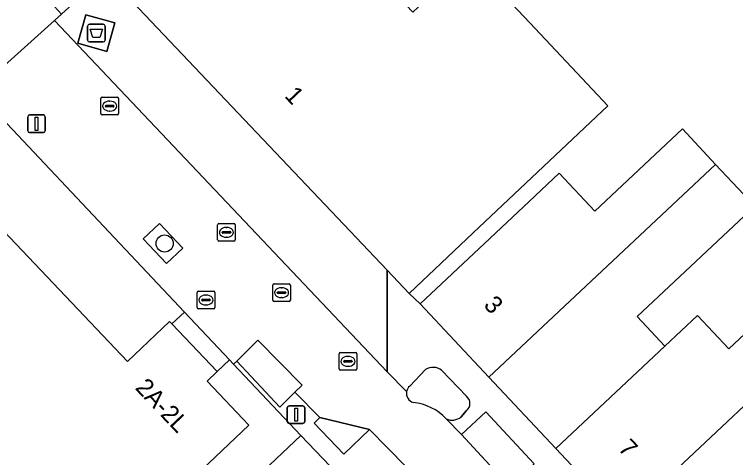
# Model space of a CAD drawing. Extents: x 160663 to 161506, y 382245 to 383291.
# Drawn here: x 160812.75 to 160853.7, y 383027.06 to 383052.22 of the extents above; entities that cross this region are included whole.
import ezdxf

# ---------------------------------------------------------------- set-up
doc = ezdxf.new("R2010")
doc.units = 0
for name, color, linetype in [('IMGEO_Afval_apart_plaats', 7, 'Continuous'), ('IMGEO_Boom', 7, 'Continuous'), ('IMGEO_Brandkraan', 7, 'Continuous'), ('IMGEO_Erf', 7, 'Continuous'), ('IMGEO_Groenvoorziening', 7, 'Continuous'), ('IMGEO_Kolk', 7, 'Continuous'), ('IMGEO_Lichtmast', 7, 'Continuous'), ('IMGEO_Pand', 7, 'Continuous'), ('IMGEO_Pand_nummerreeks', 7, 'Continuous'), ('IMGEO_Parkeervlak_open', 7, 'Continuous'), ('IMGEO_Rijbaan_lokaal_open', 7, 'Continuous'), ('IMGEO_Rioolput', 7, 'Continuous'), ('IMGEO_Verkeerseiland_open', 7, 'Continuous'), ('IMGEO_Voetpad_gesloten', 7, 'Continuous'), ('IMGEO_Voetpad_open', 7, 'Continuous'), ('IMGEO_Woonerf_open', 7, 'Continuous')]:
    doc.layers.add(name, color=color, linetype=linetype)

msp = doc.modelspace()

# ---------------------------------------------------------------- linework, layer by layer
at = {"layer": 'IMGEO_Afval_apart_plaats'}
for p, q in [((160816.907, 383050.759), (160816.907, 383051.559)), ((160816.907, 383051.559), (160816.907, 383050.759)), ((160817.007, 383051.659), (160817.797, 383051.659)), ((160817.797, 383051.659), (160817.007, 383051.659)), ((160817.897, 383051.559), (160817.897, 383050.759)), ((160817.897, 383050.759), (160817.897, 383051.559)), ((160817.797, 383050.659), (160817.007, 383050.659)), ((160817.007, 383050.659), (160817.797, 383050.659))]:
    msp.add_line(p, q, dxfattribs=at)
msp.add_lwpolyline([(160817.05, 383051.373), (160817.754, 383051.373), (160817.605, 383050.903), (160817.199, 383050.903), (160817.05, 383051.373)], dxfattribs=at)
for centre, start, end in [((160817.007, 383051.559), 90, 180), ((160817.007, 383051.559), 90, 180), ((160817.797, 383051.559), 0, 90), ((160817.797, 383051.559), 360, 90), ((160817.007, 383050.759), 180, 270), ((160817.007, 383050.759), 180, 270), ((160817.797, 383050.759), 270, 0), ((160817.797, 383050.759), 270, 0)]:
    msp.add_arc(centre, 0.1, start, end, dxfattribs=at)
at = {"layer": 'IMGEO_Boom'}
msp.add_circle((160821.281, 383039.213), 0.489, dxfattribs=at)
at = {"layer": 'IMGEO_Brandkraan'}
for p, q in [((160823.127, 383035.577), (160823.127, 383036.429)), ((160823.202, 383036.503), (160824.054, 383036.503)), ((160823.615, 383036.283), (160823.64, 383036.283)), ((160824.128, 383036.429), (160824.128, 383035.577)), ((160823.386, 383035.997), (160823.386, 383036.009)), ((160823.824, 383035.96), (160823.426, 383035.96)), ((160823.429, 383036.046), (160823.827, 383036.046)), ((160823.87, 383036.009), (160823.87, 383035.997)), ((160824.054, 383035.503), (160823.202, 383035.503)), ((160823.638, 383035.723), (160823.613, 383035.723))]:
    msp.add_line(p, q, dxfattribs=at)
for points in [[(160823.127, 383035.577), (160823.127, 383036.429)], [(160823.202, 383036.503), (160824.054, 383036.503)], [(160824.128, 383036.429), (160824.128, 383035.577)], [(160824.054, 383035.503), (160823.202, 383035.503)]]:
    msp.add_lwpolyline(points, dxfattribs=at)
for centre, radius, start, end in [((160823.204, 383036.427), 0.0765, 91.552, 178.448), ((160823.204, 383036.427), 0.0765, 91.552, 178.448), ((160824.052, 383036.427), 0.0765, 1.552, 88.448), ((160824.052, 383036.427), 0.0765, 1.552, 88.448), ((160823.426, 383036.006), 0.0403, 85.8775, 175.7526), ((160823.423, 383035.996), 0.0366, 178.938, 274.7102), ((160823.827, 383036.003), 0.043, 264.8664, 352.4533), ((160823.831, 383036.008), 0.0386, 1.7309, 96.639), ((160823.204, 383035.579), 0.0765, 181.552, 268.448), ((160823.204, 383035.579), 0.0765, 181.552, 268.448), ((160824.052, 383035.579), 0.0765, 271.552, 358.448), ((160824.052, 383035.579), 0.0765, 271.552, 358.448)]:
    msp.add_arc(centre, radius, start, end, dxfattribs=at)
for centre, major_axis, ratio, start_param, end_param in [((160823.614, 383036.003), (-0.387, 0.002), 0.722429, 4.712389, 7.853982), ((160823.639, 383036.003), (-0.39, 0.002), 0.717154, 1.570796, 4.712389)]:
    msp.add_ellipse(centre, major_axis=major_axis, ratio=ratio, start_param=start_param, end_param=end_param, dxfattribs=at)
at = {"layer": 'IMGEO_Erf'}
for points in [[(160838.585, 383055.37), (160842.016, 383051.733), (160846.453, 383047.029), (160838.803, 383039.812), (160835.166, 383036.38), (160835.79, 383035.786), (160839.437, 383039.208), (160841.978, 383041.592), (160843.69, 383043.198), (160845.71, 383041.046), (160850.684, 383045.713), (160852.567, 383043.706), (160854.79, 383041.336), (160848.108, 383035.067), (160849.686, 383033.385), (160851.546, 383035.13), (160853.326, 383033.233), (160858.099, 383037.712)], [(160822.666, 383022.308), (160829.02, 383028.308), (160825.199, 383032.355), (160824.955, 383032.612), (160824.264, 383031.944), (160823.688, 383031.397), (160826.068, 383028.889), (160815.072, 383018.458)]]:
    msp.add_lwpolyline(points, dxfattribs=at)
at = {"layer": 'IMGEO_Groenvoorziening'}
for points in [[(160836.099, 383032.051), (160835.2, 383031.121)], [(160838.414, 383030.535), (160837.001, 383032.016)], [(160838.113, 383029.366), (160838.417, 383029.722)]]:
    msp.add_lwpolyline(points, dxfattribs=at)
msp.add_lwpolyline([(160832.919, 383028.643), (160830.091, 383029.331), (160829.765, 383029.02), (160831.457, 383027.248)], close=True, dxfattribs=at)
for centre, radius, start, end in [((160836.526, 383031.407), 0.772, 52.0136, 123.5422), ((160835.557, 383030.708), 0.546, 130.8067, 169.5465), ((160835.56, 383030.705), 0.549, 169.3264, 252.3311), ((160838.111, 383030.127), 0.508, 307.0251, 53.3977), ((160835.112, 383027.25), 2.945, 42.7372, 84.5231), ((160837.597, 383030.003), 0.82, 246.8809, 309.0154)]:
    msp.add_arc(centre, radius, start, end, dxfattribs=at)
at = {"layer": 'IMGEO_Kolk'}
for p, q in [((160817.661, 383046.588), (160817.661, 383047.44)), ((160817.736, 383047.514), (160818.588, 383047.514)), ((160818.149, 383047.294), (160818.174, 383047.294)), ((160818.662, 383047.44), (160818.662, 383046.588)), ((160817.92, 383047.008), (160817.92, 383047.02)), ((160818.358, 383046.971), (160817.96, 383046.971)), ((160817.963, 383047.057), (160818.361, 383047.057)), ((160818.404, 383047.02), (160818.404, 383047.008)), ((160818.588, 383046.514), (160817.736, 383046.514)), ((160818.172, 383046.734), (160818.147, 383046.734)), ((160824.367, 383040.348), (160825.219, 383040.348)), ((160824.292, 383039.422), (160824.292, 383040.274)), ((160824.78, 383040.128), (160824.805, 383040.128)), ((160825.293, 383040.274), (160825.293, 383039.422)), ((160824.551, 383039.842), (160824.551, 383039.854)), ((160824.989, 383039.805), (160824.591, 383039.805)), ((160824.594, 383039.891), (160824.992, 383039.891)), ((160824.803, 383039.568), (160824.778, 383039.568)), ((160825.035, 383039.854), (160825.035, 383039.842)), ((160825.219, 383039.348), (160824.367, 383039.348)), ((160831.264, 383033.018), (160832.116, 383033.018)), ((160831.189, 383032.092), (160831.189, 383032.944)), ((160831.491, 383032.561), (160831.889, 383032.561)), ((160831.677, 383032.798), (160831.702, 383032.798)), ((160832.19, 383032.944), (160832.19, 383032.092)), ((160831.448, 383032.512), (160831.448, 383032.524)), ((160831.886, 383032.475), (160831.488, 383032.475)), ((160831.7, 383032.238), (160831.675, 383032.238)), ((160831.932, 383032.524), (160831.932, 383032.512)), ((160832.116, 383032.018), (160831.264, 383032.018))]:
    msp.add_line(p, q, dxfattribs=at)
for points in [[(160817.661, 383046.588), (160817.661, 383047.44)], [(160817.736, 383047.514), (160818.588, 383047.514)], [(160818.662, 383047.44), (160818.662, 383046.588)], [(160818.588, 383046.514), (160817.736, 383046.514)], [(160824.367, 383040.348), (160825.219, 383040.348)], [(160824.292, 383039.422), (160824.292, 383040.274)], [(160825.293, 383040.274), (160825.293, 383039.422)], [(160825.219, 383039.348), (160824.367, 383039.348)], [(160831.264, 383033.018), (160832.116, 383033.018)], [(160831.189, 383032.092), (160831.189, 383032.944)], [(160832.19, 383032.944), (160832.19, 383032.092)], [(160832.116, 383032.018), (160831.264, 383032.018)]]:
    msp.add_lwpolyline(points, dxfattribs=at)
for centre, radius, start, end in [((160817.738, 383047.438), 0.0765, 91.552, 178.448), ((160817.738, 383047.438), 0.0765, 91.552, 178.448), ((160818.586, 383047.438), 0.0765, 1.552, 88.448), ((160818.586, 383047.438), 0.0765, 1.552, 88.448), ((160817.96, 383047.017), 0.0403, 85.8775, 175.7526), ((160817.957, 383047.007), 0.0366, 178.938, 274.7102), ((160818.361, 383047.014), 0.043, 264.8664, 352.4533), ((160818.365, 383047.019), 0.0386, 1.7309, 96.639), ((160817.738, 383046.59), 0.0765, 181.552, 268.448), ((160817.738, 383046.59), 0.0765, 181.552, 268.448), ((160818.586, 383046.59), 0.0765, 271.552, 358.448), ((160818.586, 383046.59), 0.0765, 271.552, 358.448), ((160824.369, 383040.272), 0.0765, 91.552, 178.448), ((160824.369, 383040.272), 0.0765, 91.552, 178.448), ((160825.217, 383040.272), 0.0765, 1.552, 88.448), ((160825.217, 383040.272), 0.0765, 1.552, 88.448), ((160824.591, 383039.851), 0.0403, 85.8775, 175.7526), ((160824.588, 383039.841), 0.0366, 178.938, 274.7102), ((160824.992, 383039.848), 0.043, 264.8664, 352.4533), ((160824.996, 383039.853), 0.0386, 1.7309, 96.639), ((160824.369, 383039.424), 0.0765, 181.552, 268.448), ((160824.369, 383039.424), 0.0765, 181.552, 268.448), ((160825.217, 383039.424), 0.0765, 271.552, 358.448), ((160825.217, 383039.424), 0.0765, 271.552, 358.448), ((160831.266, 383032.942), 0.0765, 91.552, 178.448), ((160831.266, 383032.942), 0.0765, 91.552, 178.448), ((160832.114, 383032.942), 0.0765, 1.552, 88.448), ((160832.114, 383032.942), 0.0765, 1.552, 88.448), ((160831.488, 383032.521), 0.0403, 85.8775, 175.7526), ((160831.893, 383032.523), 0.0386, 1.7309, 96.639), ((160831.485, 383032.511), 0.0366, 178.938, 274.7102), ((160831.889, 383032.518), 0.043, 264.8664, 352.4533), ((160831.266, 383032.094), 0.0765, 181.552, 268.448), ((160831.266, 383032.094), 0.0765, 181.552, 268.448), ((160832.114, 383032.094), 0.0765, 271.552, 358.448), ((160832.114, 383032.094), 0.0765, 271.552, 358.448)]:
    msp.add_arc(centre, radius, start, end, dxfattribs=at)
for centre, major_axis, ratio, start_param, end_param in [((160818.148, 383047.014), (-0.387, 0.002), 0.722429, 4.712389, 7.853982), ((160818.173, 383047.014), (-0.39, 0.002), 0.717154, 1.570796, 4.712389), ((160824.779, 383039.848), (-0.387, 0.002), 0.722429, 4.712389, 7.853982), ((160824.804, 383039.848), (-0.39, 0.002), 0.717154, 1.570796, 4.712389), ((160831.676, 383032.518), (-0.387, 0.002), 0.722429, 4.712389, 7.853982), ((160831.701, 383032.518), (-0.39, 0.002), 0.717154, 1.570796, 4.712389)]:
    msp.add_ellipse(centre, major_axis=major_axis, ratio=ratio, start_param=start_param, end_param=end_param, dxfattribs=at)
at = {"layer": 'IMGEO_Lichtmast'}
for p, q in [((160813.605, 383046.509), (160814.395, 383046.509)), ((160814.395, 383046.509), (160813.605, 383046.509)), ((160813.505, 383045.609), (160813.505, 383046.409)), ((160813.505, 383046.409), (160813.505, 383045.609)), ((160814.495, 383046.409), (160814.495, 383045.609)), ((160814.495, 383045.609), (160814.495, 383046.409)), ((160814.395, 383045.509), (160813.605, 383045.509)), ((160813.605, 383045.509), (160814.395, 383045.509)), ((160828.247, 383029.095), (160828.247, 383029.895)), ((160828.247, 383029.895), (160828.247, 383029.095)), ((160828.347, 383029.995), (160829.137, 383029.995)), ((160829.137, 383029.995), (160828.347, 383029.995)), ((160829.237, 383029.895), (160829.237, 383029.095)), ((160829.237, 383029.095), (160829.237, 383029.895)), ((160829.137, 383028.995), (160828.347, 383028.995)), ((160828.347, 383028.995), (160829.137, 383028.995))]:
    msp.add_line(p, q, dxfattribs=at)
for points in [[(160813.925, 383046.384), (160814.075, 383046.384), (160814.075, 383045.634), (160813.925, 383045.634), (160813.925, 383046.384)], [(160828.667, 383029.87), (160828.817, 383029.87), (160828.817, 383029.12), (160828.667, 383029.12), (160828.667, 383029.87)]]:
    msp.add_lwpolyline(points, dxfattribs=at)
for centre, start, end in [((160813.605, 383046.409), 90, 180), ((160813.605, 383046.409), 90, 180), ((160814.395, 383046.409), 0, 90), ((160814.395, 383046.409), 360, 90), ((160813.605, 383045.609), 180, 270), ((160813.605, 383045.609), 180, 270), ((160814.395, 383045.609), 270, 0), ((160814.395, 383045.609), 270, 0), ((160828.347, 383029.895), 90, 180), ((160828.347, 383029.895), 90, 180), ((160829.137, 383029.895), 0, 90), ((160829.137, 383029.895), 360, 90), ((160828.347, 383029.095), 180, 270), ((160828.347, 383029.095), 180, 270), ((160829.137, 383029.095), 270, 0), ((160829.137, 383029.095), 270, 0)]:
    msp.add_arc(centre, 0.1, start, end, dxfattribs=at)
at = {"layer": 'IMGEO_Pand'}
for points in [[(160838.803, 383039.812), (160846.453, 383047.029), (160842.016, 383051.733), (160838.585, 383055.37), (160835.384, 383052.35), (160825.626, 383062.624), (160817.481, 383055.041), (160817.696, 383054.814), (160833.915, 383037.7), (160835.166, 383036.38)], [(160808.25, 383043.991), (160805.771, 383046.596), (160805.74, 383046.629), (160799.131, 383040.441), (160798.881, 383040.207), (160811.78, 383026.66), (160812.484, 383025.921), (160809.853, 383023.497), (160809.603, 383023.267), (160811.497, 383021.202), (160814.674, 383017.683), (160815.277, 383018.246), (160815.072, 383018.458), (160826.068, 383028.889), (160823.688, 383031.397), (160824.264, 383031.944), (160821.689, 383034.658), (160821.562, 383034.792), (160819.167, 383032.52)], [(160852.567, 383043.706), (160850.684, 383045.713), (160845.71, 383041.046), (160843.69, 383043.198), (160841.978, 383041.592), (160839.437, 383039.208), (160835.79, 383035.786), (160839.694, 383031.626)], [(160849.686, 383033.385), (160848.108, 383035.067), (160854.79, 383041.336), (160852.567, 383043.706), (160839.694, 383031.626), (160843.494, 383027.575)], [(160860.118, 383035.56), (160858.099, 383037.712), (160853.326, 383033.233), (160851.546, 383035.13), (160849.686, 383033.385), (160843.494, 383027.575), (160847.294, 383023.525)], [(160847.294, 383023.525), (160851.095, 383019.475), (160857.315, 383025.312), (160855.665, 383027.071), (160862.269, 383033.267), (160860.118, 383035.56)], [(160822.658, 383013.921), (160833.176, 383023.95), (160829.02, 383028.308), (160822.666, 383022.308), (160824.925, 383019.917), (160820.818, 383016.038), (160818.347, 383018.656), (160814.967, 383015.464), (160819.271, 383010.907)]]:
    msp.add_lwpolyline(points, close=True, dxfattribs=at)
at = {"layer": 'IMGEO_Parkeervlak_open'}
for points in [[(160815.024, 383051.87), (160833.922, 383031.919), (160833.915, 383037.7), (160817.696, 383054.814), (160816.662, 383053.856), (160816.903, 383053.593), (160815.43, 383052.24)], [(160818.001, 383050.121), (160816.352, 383050.58), (160816.802, 383052.196), (160818.451, 383051.737)], [(160811.385, 383046.982), (160810.842, 383047.549), (160810.211, 383047.015), (160808.903, 383046.893), (160808.083, 383046.817), (160805.771, 383046.596), (160808.25, 383043.991), (160819.167, 383032.52), (160821.562, 383034.792), (160821.689, 383034.658), (160822.4, 383035.318)], [(160829.093, 383031.176), (160826.571, 383033.716), (160825.379, 383032.534), (160827.816, 383029.913), (160828.676, 383030.764)], [(160842.27, 383026.696), (160839.526, 383029.653), (160838.133, 383028.361), (160840.877, 383025.404)]]:
    msp.add_lwpolyline(points, close=True, dxfattribs=at)
at = {"layer": 'IMGEO_Rijbaan_lokaal_open'}
msp.add_lwpolyline([(160809.231, 383051.771), (160810.547, 383050.336), (160811.781, 383048.969), (160815.024, 383051.87), (160815.43, 383052.24), (160813.754, 383054.065), (160813.622, 383054.227), (160813.306, 383054.606)], dxfattribs=at)
at = {"layer": 'IMGEO_Rioolput'}
for p, q in [((160827.419, 383035.995), (160827.419, 383036.847)), ((160827.494, 383036.921), (160828.346, 383036.921)), ((160827.907, 383036.701), (160827.932, 383036.701)), ((160828.42, 383036.847), (160828.42, 383035.995)), ((160827.678, 383036.415), (160827.678, 383036.427)), ((160828.116, 383036.378), (160827.718, 383036.378)), ((160827.721, 383036.464), (160828.119, 383036.464)), ((160828.162, 383036.427), (160828.162, 383036.415)), ((160828.346, 383035.921), (160827.494, 383035.921)), ((160827.93, 383036.141), (160827.905, 383036.141))]:
    msp.add_line(p, q, dxfattribs=at)
for points in [[(160827.419, 383035.995), (160827.419, 383036.847)], [(160827.494, 383036.921), (160828.346, 383036.921)], [(160828.42, 383036.847), (160828.42, 383035.995)], [(160828.346, 383035.921), (160827.494, 383035.921)]]:
    msp.add_lwpolyline(points, dxfattribs=at)
for centre, radius, start, end in [((160827.496, 383036.845), 0.0765, 91.552, 178.448), ((160827.496, 383036.845), 0.0765, 91.552, 178.448), ((160828.344, 383036.845), 0.0765, 1.552, 88.448), ((160828.344, 383036.845), 0.0765, 1.552, 88.448), ((160827.718, 383036.424), 0.0403, 85.8775, 175.7526), ((160827.715, 383036.414), 0.0366, 178.938, 274.7102), ((160828.119, 383036.421), 0.043, 264.8664, 352.4533), ((160828.123, 383036.426), 0.0386, 1.7309, 96.639), ((160827.496, 383035.997), 0.0765, 181.552, 268.448), ((160827.496, 383035.997), 0.0765, 181.552, 268.448), ((160828.344, 383035.997), 0.0765, 271.552, 358.448), ((160828.344, 383035.997), 0.0765, 271.552, 358.448)]:
    msp.add_arc(centre, radius, start, end, dxfattribs=at)
for centre, major_axis, ratio, start_param, end_param in [((160827.906, 383036.421), (-0.387, 0.002), 0.722429, 4.712389, 7.853982), ((160827.931, 383036.421), (-0.39, 0.002), 0.717154, 1.570796, 4.712389)]:
    msp.add_ellipse(centre, major_axis=major_axis, ratio=ratio, start_param=start_param, end_param=end_param, dxfattribs=at)
at = {"layer": 'IMGEO_Verkeerseiland_open'}
msp.add_lwpolyline([(160821.385, 383038.075), (160822.311, 383038.953), (160820.989, 383040.347), (160820.063, 383039.469)], close=True, dxfattribs=at)
at = {"layer": 'IMGEO_Voetpad_gesloten'}
msp.add_lwpolyline([(160818.451, 383051.737), (160816.802, 383052.196), (160816.352, 383050.58), (160818.001, 383050.121)], close=True, dxfattribs=at)
at = {"layer": 'IMGEO_Voetpad_open'}
for points in [[(160851.452, 383015.268), (160853.385, 383017.034), (160851.095, 383019.475), (160847.294, 383023.525), (160843.494, 383027.575), (160839.694, 383031.626), (160835.79, 383035.786), (160835.166, 383036.38), (160833.915, 383037.7), (160833.922, 383031.919), (160835.02, 383030.807)], [(160834.985, 383026.55), (160832.919, 383028.643), (160831.457, 383027.248), (160829.765, 383029.02), (160830.091, 383029.331), (160828.676, 383030.764), (160827.816, 383029.913), (160825.379, 383032.534), (160825.199, 383032.355), (160829.02, 383028.308), (160833.176, 383023.95)], [(160835.2, 383031.121), (160836.099, 383032.051)], [(160837.001, 383032.016), (160838.414, 383030.535)], [(160838.417, 383029.722), (160838.113, 383029.366)], [(160837.275, 383029.249), (160838.133, 383028.361), (160839.526, 383029.653), (160842.27, 383026.696), (160840.877, 383025.404), (160841.416, 383024.862), (160842.674, 383026.042), (160846.349, 383022.125), (160845.091, 383020.945), (160845.741, 383020.282), (160847.121, 383021.587), (160851.718, 383016.726), (160850.338, 383015.421), (160851.333, 383014.229)]]:
    msp.add_lwpolyline(points, dxfattribs=at)
msp.add_lwpolyline([(160824.264, 383031.944), (160824.955, 383032.612), (160822.4, 383035.318), (160821.689, 383034.658)], close=True, dxfattribs=at)
for centre, radius, start, end in [((160836.526, 383031.407), 0.772, 52.0136, 123.5422), ((160835.557, 383030.708), 0.546, 130.8067, 169.5465), ((160838.111, 383030.127), 0.508, 307.0251, 53.3977), ((160837.597, 383030.003), 0.82, 246.8809, 309.0154)]:
    msp.add_arc(centre, radius, start, end, dxfattribs=at)
at = {"layer": 'IMGEO_Woonerf_open'}
for points in [[(160815.024, 383051.87), (160811.781, 383048.969)], [(160835.02, 383030.807), (160833.922, 383031.919), (160815.024, 383051.87)], [(160811.67, 383048.249), (160810.842, 383047.549), (160811.385, 383046.982), (160822.4, 383035.318), (160824.955, 383032.612), (160825.199, 383032.355), (160825.379, 383032.534), (160826.571, 383033.716), (160829.093, 383031.176), (160828.676, 383030.764), (160830.091, 383029.331), (160832.919, 383028.643), (160834.985, 383026.55), (160838.409, 383022.935), (160838.846, 383022.434), (160838.938, 383022.336), (160841.493, 383024.78), (160841.416, 383024.862), (160840.877, 383025.404), (160838.133, 383028.361), (160837.275, 383029.249)]]:
    msp.add_lwpolyline(points, dxfattribs=at)
msp.add_lwpolyline([(160821.385, 383038.075), (160820.063, 383039.469), (160820.989, 383040.347), (160822.311, 383038.953)], close=True, dxfattribs=at)
for centre, radius, start, end in [((160835.56, 383030.705), 0.549, 169.3264, 252.3311), ((160835.112, 383027.25), 2.945, 42.7372, 84.5231)]:
    msp.add_arc(centre, radius, start, end, dxfattribs=at)

# ---------------------------------------------------------------- texts
at = {"layer": 'IMGEO_Pand_nummerreeks'}
for s, rotation, p in [('1', 313.4618, (160828.041, 383047.561)), ('3', 313.1779, (160839.349, 383035.676)), ('2A-2L', 313.4987, (160819.561, 383030.981)), ('7', 313.1779, (160846.989, 383027.533))]:
    msp.add_text(s, height=1, rotation=rotation, dxfattribs=at).set_placement(p)

doc.saveas('drawing.dxf')
